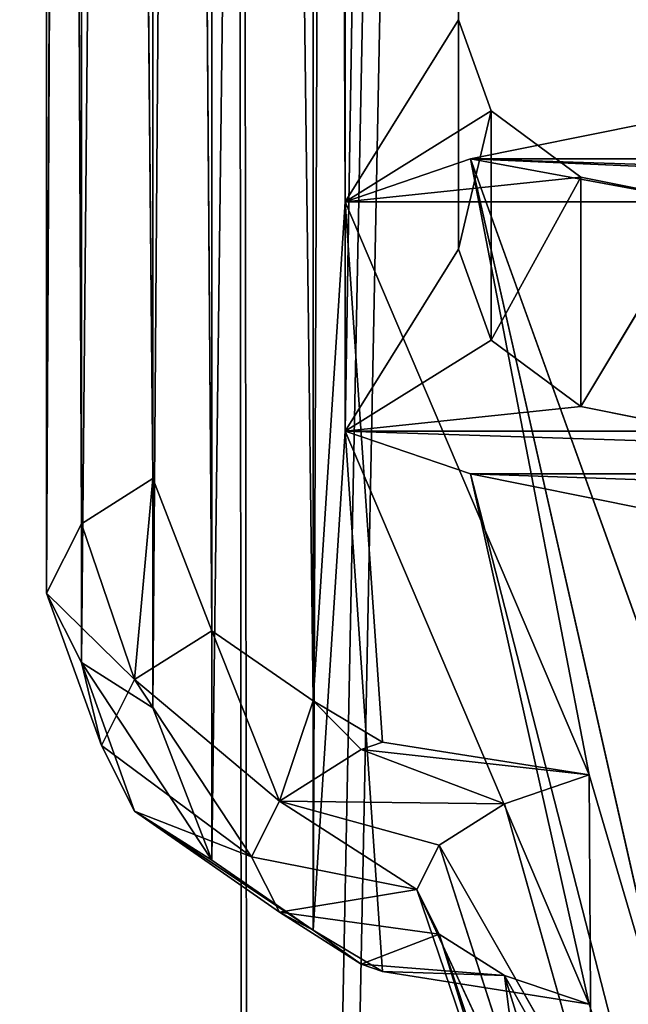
# Model space of a CAD drawing. Extents: x 219 to 498, y 110 to 382.
# Tile 519 of 656: x 348.709 to 349.033, y 117.735 to 118.26. Entities that reach past the tile are written whole.
import ezdxf

# ---------------------------------------------------------------- set-up
doc = ezdxf.new("R2010")
doc.units = 0
doc.header["$MEASUREMENT"] = 0
doc.layers.get('0').update_dxf_attribs({"color": 144, "linetype": 'CONTINUOUS'})
doc.layers.add('VOILE', color=134, linetype='CONTINUOUS')

# ---------------------------------------------------------------- blocks, each defined once
blk = doc.blocks.new('_1_4')
for p, q in [((107.15, 7.0488, 4.25), (107.15, -5.8336, 5.8336)), ((107.15, 5.8336, 5.8336), (107.15, -5.8336, 5.8336)), ((107.15, -5.8336, -5.8336), (107.15, 5.8336, -5.8336)), ((107.15, -7.0488, -4.25), (107.15, 5.8336, -5.8336)), ((107.15, -5.8336, -5.8336), (107.15, 4.125, -7.1447)), ((107.15, 3.57, 4.25), (107.15, -5.8336, 5.8336)), ((107.15, -5.8336, 5.8336), (118.4904, -2.6909, 4.6608)), ((107.15, -3.57, 4.25), (106.8311, -4.76, 4.25)), ((107.15, -3.57, 4.25), (106.8311, -4.76, -4.25)), ((107.15, -3.57, -4.25), (106.8311, -4.76, -4.25)), ((107.15, -7.0488, 4.25), (107.15, -3.57, 4.25)), ((107.15, -3.57, 4.25), (107.15, -5.8336, 5.8336)), ((107.15, -3.57, -4.25), (107.15, -7.0488, -4.25)), ((107.15, -5.8336, 5.8336), (118.4904, -3.8055, 3.8055)), ((107.15, -5.8336, -5.8336), (118.4904, -3.8055, -3.8055)), ((118.4904, -3.8055, 3.8055), (114.6472, -4.6792, 4.25)), ((118.4904, -3.8055, -3.8055), (114.6472, -4.6792, -4.25)), ((118.4904, -3.8055, -3.8055), (114.6472, -5.5026, -3.1769)), ((107.15, -5.8336, 5.8336), (107.15, -4.125, 7.1447)), ((107.15, -4.125, -7.1447), (107.15, -5.8336, -5.8336)), ((114.6472, -4.6792, 4.25), (107.15, -7.0488, 4.25)), ((107.15, -5.8336, 5.8336), (114.6472, -4.6792, 4.25)), ((107.15, -7.0488, -4.25), (114.6472, -4.6792, -4.25)), ((107.15, -5.8336, -5.8336), (114.6472, -4.6792, -4.25)), ((114.6472, -4.6792, 4.25), (114.2168, -6.8936, 3.98)), ((114.6472, -4.6792, 4.25), (114.2168, -6.6864, 4.25)), ((114.2168, -6.6864, -4.25), (114.6472, -4.6792, -4.25)), ((114.6472, -5.5026, 3.1769), (118.4904, -4.6608, 2.6909)), ((118.4904, -4.6608, 2.6909), (114.6472, -4.6792, 4.25)), ((114.6472, -6.1373, 1.6445), (118.4904, -4.6608, 2.6909)), ((118.4904, -4.6608, -2.6909), (114.6472, -5.5026, -3.1769)), ((114.6472, -5.5026, 3.1769), (114.6472, -4.6792, 4.25)), ((114.6472, -4.6792, -4.25), (114.6472, -5.5026, -3.1769)), ((106.8311, -4.76, 4.25), (105.96, -5.6311, 4.25)), ((106.8311, -4.76, -4.25), (105.96, -5.6311, -4.25)), ((105.96, -5.6311, -4.25), (106.8311, -4.76, 4.25)), ((106.8311, -4.76, 4.25), (107.15, -7.0488, 4.25)), ((106.8311, -4.76, 4.25), (106.8311, -4.76, -4.25)), ((106.8311, -4.76, -4.25), (107.15, -7.0488, -4.25)), ((118.4904, -5.1984, 1.3929), (114.6472, -6.3538)), ((118.4904, -5.1984, 1.3929), (114.6472, -6.1373, 1.6445)), ((118.4904, -5.1984, -1.3929), (114.6472, -5.5026, -3.1769)), ((118.4904, -5.1984, -1.3929), (114.6472, -6.1373, -1.6445)), ((114.6472, -6.3538), (118.4904, -5.3818)), ((114.6472, -6.1373, -1.6445), (118.4904, -5.3818)), ((114.2168, -6.8936, 3.98), (114.6472, -5.5026, 3.1769)), ((114.2168, -7.6888, 2.0602), (114.6472, -5.5026, 3.1769)), ((114.2168, -6.8936, -3.98), (114.6472, -5.5026, -3.1769)), ((114.6472, -5.5026, -3.1769), (114.2168, -6.6864, -4.25)), ((114.6472, -6.1373, 1.6445), (114.6472, -5.5026, 3.1769)), ((114.6472, -5.5026, -3.1769), (114.6472, -6.1373, -1.6445)), ((105.96, -5.6311, 4.25), (104.77, -5.95, 4.25)), ((105.96, -5.6311, 4.25), (104.77, -5.95, -4.25)), ((105.96, -5.6311, -4.25), (104.77, -5.95, -4.25)), ((105.96, -5.6311, 4.25), (107.15, -7.0488, 4.25)), ((105.96, -5.6311, 4.25), (105.96, -5.6311, -4.25)), ((105.96, -5.6311, -4.25), (107.15, -7.0488, -4.25)), ((107.15, -7.0488, 4.25), (107.15, -5.8336, 5.8336)), ((107.15, -5.8336, -5.8336), (107.15, -7.0488, -4.25)), ((104.77, -5.95, -4.25), (15.23, -5.95, -4.25)), ((15.23, -5.95, -4.25), (107.15, -7.0488, -4.25)), ((107.15, -7.0488, 4.25), (104.77, -5.95, 4.25)), ((104.77, -5.95, 4.25), (104.77, -5.95, -4.25)), ((104.77, -5.95, -4.25), (107.15, -7.0488, -4.25)), ((114.2168, -7.6888, 2.0602), (114.6472, -6.1373, 1.6445)), ((114.2168, -7.6888, -2.0602), (114.6472, -6.1373, -1.6445)), ((114.6472, -6.1373, -1.6445), (114.2168, -6.8936, -3.98)), ((114.6472, -6.3538), (114.6472, -6.1373, 1.6445)), ((114.6472, -6.1373, -1.6445), (114.6472, -6.3538)), ((114.2168, -7.96), (114.6472, -6.3538)), ((114.6472, -6.3538), (114.2168, -7.6888, 2.0602)), ((114.2168, -7.6888, -2.0602), (114.6472, -6.3538)), ((114.2168, -6.6864, 4.25), (107.15, -7.0488, 4.25)), ((114.2168, -6.6864, -4.25), (107.15, -7.0488, -4.25)), ((114.2168, -6.6864, 4.25), (113.6768, -7.3612, 4.25)), ((113.6768, -7.3612, -4.25), (114.2168, -6.6864, -4.25)), ((114.2168, -6.8936, 3.98), (114.2168, -6.6864, 4.25)), ((114.2168, -6.6864, -4.25), (114.2168, -6.8936, -3.98)), ((113.6768, -7.3612, 4.25), (114.2168, -6.8936, 3.98)), ((113.6768, -7.3612, -4.25), (114.2168, -6.8936, -3.98)), ((114.2168, -7.6888, 2.0602), (114.2168, -6.8936, 3.98)), ((114.2168, -6.8936, -3.98), (114.2168, -7.6888, -2.0602)), ((6.3232, -7.3612, 4.25), (107.15, -7.0488, 4.25)), ((107.15, -7.0488, 4.25), (12.85, -7.0488, 4.25)), ((113.6768, -7.3612, -4.25), (12.85, -7.0488, -4.25)), ((12.85, -7.0488, -4.25), (107.15, -7.0488, -4.25)), ((113.6768, -7.3612, 4.25), (107.15, -7.0488, 4.25)), ((113.6768, -7.3612, -4.25), (107.15, -7.0488, -4.25)), ((6.3232, -7.3612, 4.25), (113.6768, -7.3612, 4.25)), ((113.6768, -7.3612, -4.25), (6.3232, -7.3612, -4.25)), ((6.3232, -7.3612, -4.25), (112.76, -8.345, -4.25)), ((113.6768, -7.3612, 4.25), (7.24, -8.345, 4.25)), ((113.6768, -7.3612, 4.25), (112.76, -8.345, 4.25)), ((112.76, -9.0959, -2.4372), (113.6768, -7.3612, -4.25)), ((112.76, -8.345, -4.25), (113.6768, -7.3612, -4.25)), ((113.6768, -7.3612, 4.25), (114.2168, -7.6888, 2.0602)), ((114.2168, -7.6888, -2.0602), (113.6768, -7.3612, -4.25)), ((112.76, -8.345, 4.25), (114.2168, -7.6888, 2.0602)), ((112.76, -9.0959, 2.4372), (114.2168, -7.6888, 2.0602)), ((112.76, -9.0959, -2.4372), (114.2168, -7.6888, -2.0602)), ((114.2168, -7.96), (114.2168, -7.6888, 2.0602)), ((114.2168, -7.6888, -2.0602), (114.2168, -7.96)), ((112.76, -9.0959, 2.4372), (114.2168, -7.96)), ((112.76, -9.4168), (114.2168, -7.96)), ((112.76, -9.0959, -2.4372), (114.2168, -7.96)), ((112.76, -8.345, 4.25), (7.24, -8.345, 4.25)), ((110.77, -8.9173, -4.25), (7.24, -8.345, -4.25)), ((7.24, -8.345, -4.25), (112.76, -8.345, -4.25)), ((9.23, -8.9173, 4.25), (112.76, -8.345, 4.25)), ((112.76, -8.345, 4.25), (110.77, -8.9173, 4.25)), ((110.77, -9.611, -2.5752), (112.76, -8.345, -4.25)), ((110.77, -8.9173, -4.25), (112.76, -8.345, -4.25)), ((112.76, -9.0959, 2.4372), (112.76, -8.345, 4.25)), ((112.76, -8.345, -4.25), (112.76, -9.0959, -2.4372)), ((110.77, -8.9173, 4.25), (9.23, -8.9173, 4.25)), ((9.23, -9.611, 2.5752), (110.77, -8.9173, 4.25)), ((9.23, -8.9173, -4.25), (110.77, -8.9173, -4.25)), ((110.77, -9.611, -2.5752), (9.23, -8.9173, -4.25)), ((110.77, -9.611, 2.5752), (110.77, -8.9173, 4.25)), ((112.76, -9.0959, 2.4372), (110.77, -8.9173, 4.25)), ((110.77, -8.9173, -4.25), (110.77, -9.611, -2.5752)), ((110.77, -9.611, 2.5752), (112.76, -9.0959, 2.4372)), ((110.77, -9.95), (112.76, -9.0959, 2.4372)), ((110.77, -9.611, -2.5752), (112.76, -9.0959, -2.4372)), ((112.76, -9.4168), (112.76, -9.0959, 2.4372)), ((112.76, -9.0959, -2.4372), (112.76, -9.4168)), ((110.77, -9.95), (112.76, -9.4168)), ((110.77, -9.611, -2.5752), (112.76, -9.4168)), ((9.23, -9.611, 2.5752), (110.77, -9.611, 2.5752)), ((9.23, -9.95), (110.77, -9.611, 2.5752)), ((9.23, -9.611, -2.5752), (110.77, -9.95)), ((9.23, -9.611, -2.5752), (110.77, -9.611, -2.5752)), ((110.77, -9.95), (110.77, -9.611, 2.5752)), ((110.77, -9.611, -2.5752), (110.77, -9.95)), ((9.23, -9.95), (110.77, -9.95))]:
    blk.add_line(p, q)
at = {"color": 8}
mesh = blk.add_polyface(dxfattribs=at)
corners = [(107.15, 7.0488, 4.25), (107.15, -5.8336, 5.8336), (107.15, 5.8336, 5.8336)]
mesh.append_faces([[corners[k] for k in face] for face in [(0, 1, 2)]], dxfattribs={"color": 8})
mesh = blk.add_polyface(dxfattribs=at)
corners = [(107.15, 7.0488, 4.25), (107.15, 3.57, 4.25), (107.15, -5.8336, 5.8336)]
mesh.append_faces([[corners[k] for k in face] for face in [(0, 1, 2)]], dxfattribs={"color": 8})
mesh = blk.add_polyface(dxfattribs=at)
corners = [(107.15, 5.8336, 5.8336), (107.15, -5.8336, 5.8336), (107.15, -4.125, 7.1447)]
mesh.append_faces([[corners[k] for k in face] for face in [(0, 1, 2)]], dxfattribs={"color": 8})
mesh = blk.add_polyface(dxfattribs=at)
corners = [(107.15, 5.8336, -5.8336), (107.15, 4.125, -7.1447), (107.15, -5.8336, -5.8336)]
mesh.append_faces([[corners[k] for k in face] for face in [(0, 1, 2)]], dxfattribs={"color": 8})
mesh = blk.add_polyface(dxfattribs=at)
corners = [(107.15, 5.8336, -5.8336), (107.15, -5.8336, -5.8336), (107.15, -7.0488, -4.25)]
mesh.append_faces([[corners[k] for k in face] for face in [(0, 1, 2)]], dxfattribs={"color": 8})
mesh = blk.add_polyface(dxfattribs=at)
corners = [(107.15, 5.8336, -5.8336), (107.15, -7.0488, -4.25), (107.15, -3.57, -4.25)]
mesh.append_faces([[corners[k] for k in face] for face in [(0, 1, 2)]], dxfattribs={"color": 8})
mesh = blk.add_polyface(dxfattribs=at)
corners = [(107.15, 4.125, -7.1447), (107.15, -4.125, -7.1447), (107.15, -5.8336, -5.8336)]
mesh.append_faces([[corners[k] for k in face] for face in [(0, 1, 2)]], dxfattribs={"color": 8})
mesh = blk.add_polyface(dxfattribs=at)
corners = [(107.15, 3.57, 4.25), (107.15, -3.57, 4.25), (107.15, -5.8336, 5.8336)]
mesh.append_faces([[corners[k] for k in face] for face in [(0, 1, 2)]], dxfattribs={"color": 8})
mesh = blk.add_polyface(dxfattribs=at)
corners = [(118.4904, -2.6909, 4.6608), (107.15, -4.125, 7.1447), (107.15, -5.8336, 5.8336)]
mesh.append_faces([[corners[k] for k in face] for face in [(0, 1, 2)]], dxfattribs={"color": 8})
mesh = blk.add_polyface(dxfattribs=at)
corners = [(118.4904, -2.6909, 4.6608), (107.15, -5.8336, 5.8336), (118.4904, -3.8055, 3.8055)]
mesh.append_faces([[corners[k] for k in face] for face in [(0, 1, 2)]], dxfattribs={"color": 8})
mesh = blk.add_polyface(dxfattribs=at)
corners = [(107.15, -3.57, 4.25), (106.8311, -4.76, 4.25), (107.15, -7.0488, 4.25)]
mesh.append_faces([[corners[k] for k in face] for face in [(0, 1, 2)]], dxfattribs={"color": 8})
mesh = blk.add_polyface(dxfattribs=at)
corners = [(107.15, -3.57, 4.25), (106.8311, -4.76, -4.25), (106.8311, -4.76, 4.25)]
mesh.append_faces([[corners[k] for k in face] for face in [(0, 1, 2)]], dxfattribs={"color": 8})
mesh = blk.add_polyface(dxfattribs=at)
corners = [(107.15, -3.57, 4.25), (107.15, -3.57, -4.25), (106.8311, -4.76, -4.25)]
mesh.append_faces([[corners[k] for k in face] for face in [(0, 1, 2)]], dxfattribs={"color": 8})
mesh = blk.add_polyface(dxfattribs=at)
corners = [(107.15, -7.0488, -4.25), (106.8311, -4.76, -4.25), (107.15, -3.57, -4.25)]
mesh.append_faces([[corners[k] for k in face] for face in [(0, 1, 2)]], dxfattribs={"color": 8})
mesh = blk.add_polyface(dxfattribs=at)
corners = [(107.15, -3.57, 4.25), (107.15, -7.0488, 4.25), (107.15, -5.8336, 5.8336)]
mesh.append_faces([[corners[k] for k in face] for face in [(0, 1, 2)]], dxfattribs={"color": 8})
mesh = blk.add_polyface(dxfattribs=at)
corners = [(107.15, -5.8336, 5.8336), (114.6472, -4.6792, 4.25), (118.4904, -3.8055, 3.8055)]
mesh.append_faces([[corners[k] for k in face] for face in [(0, 1, 2)]], dxfattribs={"color": 8})
mesh = blk.add_polyface(dxfattribs=at)
corners = [(118.4904, -3.8055, -3.8055), (114.6472, -4.6792, -4.25), (107.15, -5.8336, -5.8336)]
mesh.append_faces([[corners[k] for k in face] for face in [(0, 1, 2)]], dxfattribs={"color": 8})
mesh = blk.add_polyface(dxfattribs=at)
corners = [(118.4904, -3.8055, -3.8055), (107.15, -5.8336, -5.8336), (107.15, -4.125, -7.1447)]
mesh.append_faces([[corners[k] for k in face] for face in [(0, 1, 2)]], dxfattribs={"color": 8})
mesh = blk.add_polyface(dxfattribs=at)
corners = [(114.6472, -4.6792, 4.25), (118.4904, -4.6608, 2.6909), (118.4904, -3.8055, 3.8055)]
mesh.append_faces([[corners[k] for k in face] for face in [(0, 1, 2)]], dxfattribs={"color": 8})
mesh = blk.add_polyface(dxfattribs=at)
corners = [(114.6472, -5.5026, -3.1769), (114.6472, -4.6792, -4.25), (118.4904, -3.8055, -3.8055)]
mesh.append_faces([[corners[k] for k in face] for face in [(0, 1, 2)]], dxfattribs={"color": 8})
mesh = blk.add_polyface(dxfattribs=at)
corners = [(118.4904, -4.6608, -2.6909), (114.6472, -5.5026, -3.1769), (118.4904, -3.8055, -3.8055)]
mesh.append_faces([[corners[k] for k in face] for face in [(0, 1, 2)]], dxfattribs={"color": 8})
mesh = blk.add_polyface(dxfattribs=at)
corners = [(114.6472, -4.6792, 4.25), (107.15, -7.0488, 4.25), (114.2168, -6.6864, 4.25)]
mesh.append_faces([[corners[k] for k in face] for face in [(0, 1, 2)]], dxfattribs={"color": 8})
mesh = blk.add_polyface(dxfattribs=at)
corners = [(107.15, -5.8336, 5.8336), (107.15, -7.0488, 4.25), (114.6472, -4.6792, 4.25)]
mesh.append_faces([[corners[k] for k in face] for face in [(0, 1, 2)]], dxfattribs={"color": 8})
mesh = blk.add_polyface(dxfattribs=at)
corners = [(114.6472, -4.6792, -4.25), (114.2168, -6.6864, -4.25), (107.15, -7.0488, -4.25)]
mesh.append_faces([[corners[k] for k in face] for face in [(0, 1, 2)]], dxfattribs={"color": 8})
mesh = blk.add_polyface(dxfattribs=at)
corners = [(107.15, -7.0488, -4.25), (107.15, -5.8336, -5.8336), (114.6472, -4.6792, -4.25)]
mesh.append_faces([[corners[k] for k in face] for face in [(0, 1, 2)]], dxfattribs={"color": 8})
mesh = blk.add_polyface(dxfattribs=at)
corners = [(114.6472, -4.6792, 4.25), (114.2168, -6.8936, 3.98), (114.6472, -5.5026, 3.1769)]
mesh.append_faces([[corners[k] for k in face] for face in [(0, 1, 2)]], dxfattribs={"color": 8})
mesh = blk.add_polyface(dxfattribs=at)
corners = [(114.6472, -4.6792, 4.25), (114.2168, -6.6864, 4.25), (114.2168, -6.8936, 3.98)]
mesh.append_faces([[corners[k] for k in face] for face in [(0, 1, 2)]], dxfattribs={"color": 8})
mesh = blk.add_polyface(dxfattribs=at)
corners = [(114.6472, -4.6792, -4.25), (114.6472, -5.5026, -3.1769), (114.2168, -6.6864, -4.25)]
mesh.append_faces([[corners[k] for k in face] for face in [(0, 1, 2)]], dxfattribs={"color": 8})
mesh = blk.add_polyface(dxfattribs=at)
corners = [(114.6472, -4.6792, 4.25), (114.6472, -5.5026, 3.1769), (118.4904, -4.6608, 2.6909)]
mesh.append_faces([[corners[k] for k in face] for face in [(0, 1, 2)]], dxfattribs={"color": 8})
mesh = blk.add_polyface(dxfattribs=at)
corners = [(114.6472, -5.5026, 3.1769), (114.6472, -6.1373, 1.6445), (118.4904, -4.6608, 2.6909)]
mesh.append_faces([[corners[k] for k in face] for face in [(0, 1, 2)]], dxfattribs={"color": 8})
mesh = blk.add_polyface(dxfattribs=at)
corners = [(118.4904, -4.6608, 2.6909), (114.6472, -6.1373, 1.6445), (118.4904, -5.1984, 1.3929)]
mesh.append_faces([[corners[k] for k in face] for face in [(0, 1, 2)]], dxfattribs={"color": 8})
mesh = blk.add_polyface(dxfattribs=at)
corners = [(118.4904, -5.1984, -1.3929), (114.6472, -5.5026, -3.1769), (118.4904, -4.6608, -2.6909)]
mesh.append_faces([[corners[k] for k in face] for face in [(0, 1, 2)]], dxfattribs={"color": 8})
mesh = blk.add_polyface(dxfattribs=at)
corners = [(107.15, -7.0488, 4.25), (106.8311, -4.76, 4.25), (105.96, -5.6311, 4.25)]
mesh.append_faces([[corners[k] for k in face] for face in [(0, 1, 2)]], dxfattribs={"color": 8})
mesh = blk.add_polyface(dxfattribs=at)
corners = [(106.8311, -4.76, -4.25), (105.96, -5.6311, -4.25), (106.8311, -4.76, 4.25)]
mesh.append_faces([[corners[k] for k in face] for face in [(0, 1, 2)]], dxfattribs={"color": 8})
mesh = blk.add_polyface(dxfattribs=at)
corners = [(106.8311, -4.76, 4.25), (105.96, -5.6311, -4.25), (105.96, -5.6311, 4.25)]
mesh.append_faces([[corners[k] for k in face] for face in [(0, 1, 2)]], dxfattribs={"color": 8})
mesh = blk.add_polyface(dxfattribs=at)
corners = [(107.15, -7.0488, -4.25), (105.96, -5.6311, -4.25), (106.8311, -4.76, -4.25)]
mesh.append_faces([[corners[k] for k in face] for face in [(0, 1, 2)]], dxfattribs={"color": 8})
mesh = blk.add_polyface(dxfattribs=at)
corners = [(118.4904, -5.1984, 1.3929), (114.6472, -6.3538), (118.4904, -5.3818)]
mesh.append_faces([[corners[k] for k in face] for face in [(0, 1, 2)]], dxfattribs={"color": 8})
mesh = blk.add_polyface(dxfattribs=at)
corners = [(114.6472, -6.1373, 1.6445), (114.6472, -6.3538), (118.4904, -5.1984, 1.3929)]
mesh.append_faces([[corners[k] for k in face] for face in [(0, 1, 2)]], dxfattribs={"color": 8})
mesh = blk.add_polyface(dxfattribs=at)
corners = [(118.4904, -5.1984, -1.3929), (114.6472, -6.1373, -1.6445), (114.6472, -5.5026, -3.1769)]
mesh.append_faces([[corners[k] for k in face] for face in [(0, 1, 2)]], dxfattribs={"color": 8})
mesh = blk.add_polyface(dxfattribs=at)
corners = [(118.4904, -5.3818), (114.6472, -6.1373, -1.6445), (118.4904, -5.1984, -1.3929)]
mesh.append_faces([[corners[k] for k in face] for face in [(0, 1, 2)]], dxfattribs={"color": 8})
mesh = blk.add_polyface(dxfattribs=at)
corners = [(114.6472, -6.3538), (114.6472, -6.1373, -1.6445), (118.4904, -5.3818)]
mesh.append_faces([[corners[k] for k in face] for face in [(0, 1, 2)]], dxfattribs={"color": 8})
mesh = blk.add_polyface(dxfattribs=at)
corners = [(114.6472, -5.5026, 3.1769), (114.2168, -6.8936, 3.98), (114.2168, -7.6888, 2.0602)]
mesh.append_faces([[corners[k] for k in face] for face in [(0, 1, 2)]], dxfattribs={"color": 8})
mesh = blk.add_polyface(dxfattribs=at)
corners = [(114.6472, -5.5026, 3.1769), (114.2168, -7.6888, 2.0602), (114.6472, -6.1373, 1.6445)]
mesh.append_faces([[corners[k] for k in face] for face in [(0, 1, 2)]], dxfattribs={"color": 8})
mesh = blk.add_polyface(dxfattribs=at)
corners = [(114.6472, -5.5026, -3.1769), (114.6472, -6.1373, -1.6445), (114.2168, -6.8936, -3.98)]
mesh.append_faces([[corners[k] for k in face] for face in [(0, 1, 2)]], dxfattribs={"color": 8})
mesh = blk.add_polyface(dxfattribs=at)
corners = [(114.6472, -5.5026, -3.1769), (114.2168, -6.8936, -3.98), (114.2168, -6.6864, -4.25)]
mesh.append_faces([[corners[k] for k in face] for face in [(0, 1, 2)]], dxfattribs={"color": 8})
mesh = blk.add_polyface(dxfattribs=at)
corners = [(107.15, -7.0488, 4.25), (105.96, -5.6311, 4.25), (104.77, -5.95, 4.25)]
mesh.append_faces([[corners[k] for k in face] for face in [(0, 1, 2)]], dxfattribs={"color": 8})
mesh = blk.add_polyface(dxfattribs=at)
corners = [(105.96, -5.6311, 4.25), (104.77, -5.95, -4.25), (104.77, -5.95, 4.25)]
mesh.append_faces([[corners[k] for k in face] for face in [(0, 1, 2)]], dxfattribs={"color": 8})
mesh = blk.add_polyface(dxfattribs=at)
corners = [(105.96, -5.6311, 4.25), (105.96, -5.6311, -4.25), (104.77, -5.95, -4.25)]
mesh.append_faces([[corners[k] for k in face] for face in [(0, 1, 2)]], dxfattribs={"color": 8})
mesh = blk.add_polyface(dxfattribs=at)
corners = [(107.15, -7.0488, -4.25), (104.77, -5.95, -4.25), (105.96, -5.6311, -4.25)]
mesh.append_faces([[corners[k] for k in face] for face in [(0, 1, 2)]], dxfattribs={"color": 8})
mesh = blk.add_polyface(dxfattribs=at)
corners = [(107.15, -7.0488, 4.25), (104.77, -5.95, 4.25), (12.85, -7.0488, 4.25)]
mesh.append_faces([[corners[k] for k in face] for face in [(0, 1, 2)]], dxfattribs={"color": 8})
mesh = blk.add_polyface(dxfattribs=at)
corners = [(107.15, -7.0488, -4.25), (12.85, -7.0488, -4.25), (15.23, -5.95, -4.25)]
mesh.append_faces([[corners[k] for k in face] for face in [(0, 1, 2)]], dxfattribs={"color": 8})
mesh = blk.add_polyface(dxfattribs=at)
corners = [(104.77, -5.95, 4.25), (104.77, -5.95, -4.25), (15.23, -5.95, -4.25)]
mesh.append_faces([[corners[k] for k in face] for face in [(0, 1, 2)]], dxfattribs={"color": 8})
mesh = blk.add_polyface(dxfattribs=at)
corners = [(107.15, -7.0488, -4.25), (15.23, -5.95, -4.25), (104.77, -5.95, -4.25)]
mesh.append_faces([[corners[k] for k in face] for face in [(0, 1, 2)]], dxfattribs={"color": 8})
mesh = blk.add_polyface(dxfattribs=at)
corners = [(114.6472, -6.1373, 1.6445), (114.2168, -7.6888, 2.0602), (114.6472, -6.3538)]
mesh.append_faces([[corners[k] for k in face] for face in [(0, 1, 2)]], dxfattribs={"color": 8})
mesh = blk.add_polyface(dxfattribs=at)
corners = [(114.6472, -6.1373, -1.6445), (114.6472, -6.3538), (114.2168, -7.6888, -2.0602)]
mesh.append_faces([[corners[k] for k in face] for face in [(0, 1, 2)]], dxfattribs={"color": 8})
mesh = blk.add_polyface(dxfattribs=at)
corners = [(114.6472, -6.1373, -1.6445), (114.2168, -7.6888, -2.0602), (114.2168, -6.8936, -3.98)]
mesh.append_faces([[corners[k] for k in face] for face in [(0, 1, 2)]], dxfattribs={"color": 8})
mesh = blk.add_polyface(dxfattribs=at)
corners = [(114.6472, -6.3538), (114.2168, -7.6888, 2.0602), (114.2168, -7.96)]
mesh.append_faces([[corners[k] for k in face] for face in [(0, 1, 2)]], dxfattribs={"color": 8})
mesh = blk.add_polyface(dxfattribs=at)
corners = [(114.6472, -6.3538), (114.2168, -7.96), (114.2168, -7.6888, -2.0602)]
mesh.append_faces([[corners[k] for k in face] for face in [(0, 1, 2)]], dxfattribs={"color": 8})
mesh = blk.add_polyface(dxfattribs=at)
corners = [(114.2168, -6.6864, 4.25), (107.15, -7.0488, 4.25), (113.6768, -7.3612, 4.25)]
mesh.append_faces([[corners[k] for k in face] for face in [(0, 1, 2)]], dxfattribs={"color": 8})
mesh = blk.add_polyface(dxfattribs=at)
corners = [(114.2168, -6.6864, -4.25), (113.6768, -7.3612, -4.25), (107.15, -7.0488, -4.25)]
mesh.append_faces([[corners[k] for k in face] for face in [(0, 1, 2)]], dxfattribs={"color": 8})
mesh = blk.add_polyface(dxfattribs=at)
corners = [(114.2168, -6.6864, 4.25), (113.6768, -7.3612, 4.25), (114.2168, -6.8936, 3.98)]
mesh.append_faces([[corners[k] for k in face] for face in [(0, 1, 2)]], dxfattribs={"color": 8})
mesh = blk.add_polyface(dxfattribs=at)
corners = [(114.2168, -6.6864, -4.25), (114.2168, -6.8936, -3.98), (113.6768, -7.3612, -4.25)]
mesh.append_faces([[corners[k] for k in face] for face in [(0, 1, 2)]], dxfattribs={"color": 8})
mesh = blk.add_polyface(dxfattribs=at)
corners = [(114.2168, -6.8936, 3.98), (113.6768, -7.3612, 4.25), (114.2168, -7.6888, 2.0602)]
mesh.append_faces([[corners[k] for k in face] for face in [(0, 1, 2)]], dxfattribs={"color": 8})
mesh = blk.add_polyface(dxfattribs=at)
corners = [(114.2168, -6.8936, -3.98), (114.2168, -7.6888, -2.0602), (113.6768, -7.3612, -4.25)]
mesh.append_faces([[corners[k] for k in face] for face in [(0, 1, 2)]], dxfattribs={"color": 8})
mesh = blk.add_polyface(dxfattribs=at)
corners = [(107.15, -7.0488, 4.25), (12.85, -7.0488, 4.25), (6.3232, -7.3612, 4.25)]
mesh.append_faces([[corners[k] for k in face] for face in [(0, 1, 2)]], dxfattribs={"color": 8})
mesh = blk.add_polyface(dxfattribs=at)
corners = [(113.6768, -7.3612, 4.25), (107.15, -7.0488, 4.25), (6.3232, -7.3612, 4.25)]
mesh.append_faces([[corners[k] for k in face] for face in [(0, 1, 2)]], dxfattribs={"color": 8})
mesh = blk.add_polyface(dxfattribs=at)
corners = [(113.6768, -7.3612, -4.25), (6.3232, -7.3612, -4.25), (12.85, -7.0488, -4.25)]
mesh.append_faces([[corners[k] for k in face] for face in [(0, 1, 2)]], dxfattribs={"color": 8})
mesh = blk.add_polyface(dxfattribs=at)
corners = [(113.6768, -7.3612, -4.25), (12.85, -7.0488, -4.25), (107.15, -7.0488, -4.25)]
mesh.append_faces([[corners[k] for k in face] for face in [(0, 1, 2)]], dxfattribs={"color": 8})
mesh = blk.add_polyface(dxfattribs=at)
corners = [(113.6768, -7.3612, 4.25), (6.3232, -7.3612, 4.25), (7.24, -8.345, 4.25)]
mesh.append_faces([[corners[k] for k in face] for face in [(0, 1, 2)]], dxfattribs={"color": 8})
mesh = blk.add_polyface(dxfattribs=at)
corners = [(112.76, -8.345, -4.25), (7.24, -8.345, -4.25), (6.3232, -7.3612, -4.25)]
mesh.append_faces([[corners[k] for k in face] for face in [(0, 1, 2)]], dxfattribs={"color": 8})
mesh = blk.add_polyface(dxfattribs=at)
corners = [(113.6768, -7.3612, -4.25), (112.76, -8.345, -4.25), (6.3232, -7.3612, -4.25)]
mesh.append_faces([[corners[k] for k in face] for face in [(0, 1, 2)]], dxfattribs={"color": 8})
mesh = blk.add_polyface(dxfattribs=at)
corners = [(113.6768, -7.3612, 4.25), (7.24, -8.345, 4.25), (112.76, -8.345, 4.25)]
mesh.append_faces([[corners[k] for k in face] for face in [(0, 1, 2)]], dxfattribs={"color": 8})
mesh = blk.add_polyface(dxfattribs=at)
corners = [(113.6768, -7.3612, 4.25), (112.76, -8.345, 4.25), (114.2168, -7.6888, 2.0602)]
mesh.append_faces([[corners[k] for k in face] for face in [(0, 1, 2)]], dxfattribs={"color": 8})
mesh = blk.add_polyface(dxfattribs=at)
corners = [(113.6768, -7.3612, -4.25), (114.2168, -7.6888, -2.0602), (112.76, -9.0959, -2.4372)]
mesh.append_faces([[corners[k] for k in face] for face in [(0, 1, 2)]], dxfattribs={"color": 8})
mesh = blk.add_polyface(dxfattribs=at)
corners = [(113.6768, -7.3612, -4.25), (112.76, -9.0959, -2.4372), (112.76, -8.345, -4.25)]
mesh.append_faces([[corners[k] for k in face] for face in [(0, 1, 2)]], dxfattribs={"color": 8})
mesh = blk.add_polyface(dxfattribs=at)
corners = [(114.2168, -7.6888, 2.0602), (112.76, -8.345, 4.25), (112.76, -9.0959, 2.4372)]
mesh.append_faces([[corners[k] for k in face] for face in [(0, 1, 2)]], dxfattribs={"color": 8})
mesh = blk.add_polyface(dxfattribs=at)
corners = [(114.2168, -7.6888, 2.0602), (112.76, -9.0959, 2.4372), (114.2168, -7.96)]
mesh.append_faces([[corners[k] for k in face] for face in [(0, 1, 2)]], dxfattribs={"color": 8})
mesh = blk.add_polyface(dxfattribs=at)
corners = [(114.2168, -7.6888, -2.0602), (114.2168, -7.96), (112.76, -9.0959, -2.4372)]
mesh.append_faces([[corners[k] for k in face] for face in [(0, 1, 2)]], dxfattribs={"color": 8})
mesh = blk.add_polyface(dxfattribs=at)
corners = [(114.2168, -7.96), (112.76, -9.0959, 2.4372), (112.76, -9.4168)]
mesh.append_faces([[corners[k] for k in face] for face in [(0, 1, 2)]], dxfattribs={"color": 8})
mesh = blk.add_polyface(dxfattribs=at)
corners = [(114.2168, -7.96), (112.76, -9.4168), (112.76, -9.0959, -2.4372)]
mesh.append_faces([[corners[k] for k in face] for face in [(0, 1, 2)]], dxfattribs={"color": 8})
mesh = blk.add_polyface(dxfattribs=at)
corners = [(112.76, -8.345, 4.25), (7.24, -8.345, 4.25), (9.23, -8.9173, 4.25)]
mesh.append_faces([[corners[k] for k in face] for face in [(0, 1, 2)]], dxfattribs={"color": 8})
mesh = blk.add_polyface(dxfattribs=at)
corners = [(112.76, -8.345, -4.25), (110.77, -8.9173, -4.25), (7.24, -8.345, -4.25)]
mesh.append_faces([[corners[k] for k in face] for face in [(0, 1, 2)]], dxfattribs={"color": 8})
mesh = blk.add_polyface(dxfattribs=at)
corners = [(110.77, -8.9173, -4.25), (9.23, -8.9173, -4.25), (7.24, -8.345, -4.25)]
mesh.append_faces([[corners[k] for k in face] for face in [(0, 1, 2)]], dxfattribs={"color": 8})
mesh = blk.add_polyface(dxfattribs=at)
corners = [(112.76, -8.345, 4.25), (9.23, -8.9173, 4.25), (110.77, -8.9173, 4.25)]
mesh.append_faces([[corners[k] for k in face] for face in [(0, 1, 2)]], dxfattribs={"color": 8})
mesh = blk.add_polyface(dxfattribs=at)
corners = [(110.77, -8.9173, 4.25), (112.76, -9.0959, 2.4372), (112.76, -8.345, 4.25)]
mesh.append_faces([[corners[k] for k in face] for face in [(0, 1, 2)]], dxfattribs={"color": 8})
mesh = blk.add_polyface(dxfattribs=at)
corners = [(112.76, -9.0959, -2.4372), (110.77, -9.611, -2.5752), (112.76, -8.345, -4.25)]
mesh.append_faces([[corners[k] for k in face] for face in [(0, 1, 2)]], dxfattribs={"color": 8})
mesh = blk.add_polyface(dxfattribs=at)
corners = [(110.77, -9.611, -2.5752), (110.77, -8.9173, -4.25), (112.76, -8.345, -4.25)]
mesh.append_faces([[corners[k] for k in face] for face in [(0, 1, 2)]], dxfattribs={"color": 8})
mesh = blk.add_polyface(dxfattribs=at)
corners = [(9.23, -8.9173, 4.25), (9.23, -9.611, 2.5752), (110.77, -8.9173, 4.25)]
mesh.append_faces([[corners[k] for k in face] for face in [(0, 1, 2)]], dxfattribs={"color": 8})
mesh = blk.add_polyface(dxfattribs=at)
corners = [(110.77, -8.9173, 4.25), (9.23, -9.611, 2.5752), (110.77, -9.611, 2.5752)]
mesh.append_faces([[corners[k] for k in face] for face in [(0, 1, 2)]], dxfattribs={"color": 8})
mesh = blk.add_polyface(dxfattribs=at)
corners = [(110.77, -9.611, -2.5752), (9.23, -8.9173, -4.25), (110.77, -8.9173, -4.25)]
mesh.append_faces([[corners[k] for k in face] for face in [(0, 1, 2)]], dxfattribs={"color": 8})
mesh = blk.add_polyface(dxfattribs=at)
corners = [(9.23, -9.611, -2.5752), (9.23, -8.9173, -4.25), (110.77, -9.611, -2.5752)]
mesh.append_faces([[corners[k] for k in face] for face in [(0, 1, 2)]], dxfattribs={"color": 8})
mesh = blk.add_polyface(dxfattribs=at)
corners = [(110.77, -8.9173, 4.25), (110.77, -9.611, 2.5752), (112.76, -9.0959, 2.4372)]
mesh.append_faces([[corners[k] for k in face] for face in [(0, 1, 2)]], dxfattribs={"color": 8})
mesh = blk.add_polyface(dxfattribs=at)
corners = [(110.77, -9.611, 2.5752), (110.77, -9.95), (112.76, -9.0959, 2.4372)]
mesh.append_faces([[corners[k] for k in face] for face in [(0, 1, 2)]], dxfattribs={"color": 8})
mesh = blk.add_polyface(dxfattribs=at)
corners = [(112.76, -9.0959, 2.4372), (110.77, -9.95), (112.76, -9.4168)]
mesh.append_faces([[corners[k] for k in face] for face in [(0, 1, 2)]], dxfattribs={"color": 8})
mesh = blk.add_polyface(dxfattribs=at)
corners = [(112.76, -9.4168), (110.77, -9.611, -2.5752), (112.76, -9.0959, -2.4372)]
mesh.append_faces([[corners[k] for k in face] for face in [(0, 1, 2)]], dxfattribs={"color": 8})
mesh = blk.add_polyface(dxfattribs=at)
corners = [(112.76, -9.4168), (110.77, -9.95), (110.77, -9.611, -2.5752)]
mesh.append_faces([[corners[k] for k in face] for face in [(0, 1, 2)]], dxfattribs={"color": 8})
mesh = blk.add_polyface(dxfattribs=at)
corners = [(9.23, -9.611, 2.5752), (9.23, -9.95), (110.77, -9.611, 2.5752)]
mesh.append_faces([[corners[k] for k in face] for face in [(0, 1, 2)]], dxfattribs={"color": 8})
mesh = blk.add_polyface(dxfattribs=at)
corners = [(110.77, -9.611, 2.5752), (9.23, -9.95), (110.77, -9.95)]
mesh.append_faces([[corners[k] for k in face] for face in [(0, 1, 2)]], dxfattribs={"color": 8})
mesh = blk.add_polyface(dxfattribs=at)
corners = [(110.77, -9.95), (9.23, -9.95), (9.23, -9.611, -2.5752)]
mesh.append_faces([[corners[k] for k in face] for face in [(0, 1, 2)]], dxfattribs={"color": 8})
mesh = blk.add_polyface(dxfattribs=at)
corners = [(110.77, -9.95), (9.23, -9.611, -2.5752), (110.77, -9.611, -2.5752)]
mesh.append_faces([[corners[k] for k in face] for face in [(0, 1, 2)]], dxfattribs={"color": 8})
blk = doc.blocks.new('_3_1')
blk = doc.blocks.new('_7_1')
blk = doc.blocks.new('GROUPE_1')
ref = blk.add_blockref('_7_1', (-7.59658, 0.69386, 0.44428), dxfattribs=dict(xscale=0.0548489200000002, yscale=0.0548489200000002, zscale=0.0548489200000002))
ref.add_attrib('Skp_GroupInstanceName', 'emile_maurin_18-475-8_172', (0, 0), dxfattribs={"height": 1})
ref = blk.add_blockref('_3_1', (1.83744, 0.68561, 0.44428), dxfattribs=dict(xscale=0.0548489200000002, yscale=0.0548489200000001, zscale=0.0548489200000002))
ref.add_attrib('Skp_GroupInstanceName', 'emile_maurin_18-475-8_172', (0, 0), dxfattribs={"height": 1})
blk = doc.blocks.new('COMPOSANT_6')
blk.add_blockref('_1_4', (0, 0))
at = {"extrusion": (2.88112e-16, 1, 1.62815e-13), "xscale": 18.23189955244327, "yscale": 18.23189955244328, "zscale": 18.23189955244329, "rotation": 180}
blk.add_blockref('GROUPE_1', (33.5, 12.0752, -8.5248), dxfattribs=at)
blk = doc.blocks.new('GROUPE_21')
at = {"color": 251}
for p, q in [((0.89972, 11.2542, 2.97281), (0.91126, 0.59685, 0.08669)), ((0.8975, 10.705, 5.09733), (0.90907, 0.02329, 2.20461))]:
    blk.add_line(p, q, dxfattribs=at)
mesh = blk.add_polyface(dxfattribs=at)
corners = [(1.12255, 11.27128, 2.90766), (0.91126, 0.59685, 0.08669), (0.89972, 11.2542, 2.97281), (1.13409, 0.61468, 0.02174)]
mesh.append_faces([[corners[k] for k in face] for face in [(0, 1, 2), (1, 0, 3)]], dxfattribs={"vtx0": -1, "color": 251})
mesh = blk.add_polyface(dxfattribs=at)
corners = [(0.89972, 11.2542, 2.97281), (0.70584, 0.56801, 0.19236), (0.69431, 11.22658, 3.07881), (0.91126, 0.59685, 0.08669)]
mesh.append_faces([[corners[k] for k in face] for face in [(0, 1, 2), (1, 0, 3)]], dxfattribs={"vtx0": -1, "color": 251})
mesh = blk.add_polyface(dxfattribs=at)
corners = [(0.70387, 0.05182, 2.09844), (0.8975, 10.705, 5.09733), (0.69231, 10.73231, 4.99083), (0.90907, 0.02329, 2.20461)]
mesh.append_faces([[corners[k] for k in face] for face in [(0, 1, 2), (1, 0, 3)]], dxfattribs={"vtx0": -1, "color": 251})
mesh = blk.add_polyface(dxfattribs=at)
corners = [(0.90907, 0.02329, 2.20461), (1.1202, 10.68825, 5.16303), (0.8975, 10.705, 5.09733), (1.13177, 0.00579, 2.27011)]
mesh.append_faces([[corners[k] for k in face] for face in [(0, 1, 2), (1, 0, 3)]], dxfattribs={"vtx0": -1, "color": 251})
blk = doc.blocks.new('GROUPE_10')
at = {"zscale": -1, "rotation": 360}
blk.add_blockref('GROUPE_21', (125.16574, 0, 43.24082), dxfattribs=at)
at = {"extrusion": (3.90659e-09, 0.262189, 0.965016), "xscale": 0.0422336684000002, "yscale": 0.0548489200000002, "zscale": 0.0548489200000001, "rotation": 90}
blk.add_blockref('COMPOSANT_6', (-126.51366, 1.64164, 35.77546), dxfattribs=at)
blk = doc.blocks.new('GROUP_35')
at = {"layer": 'VOILE'}
blk.add_blockref('GROUPE_10', (0, 0.27775, -0.43169), dxfattribs=at)

msp = doc.modelspace()

# ---------------------------------------------------------------- block references
msp.add_blockref('GROUP_35', (222.75513, 114.39526, 147.87863))

doc.saveas('drawing.dxf')
